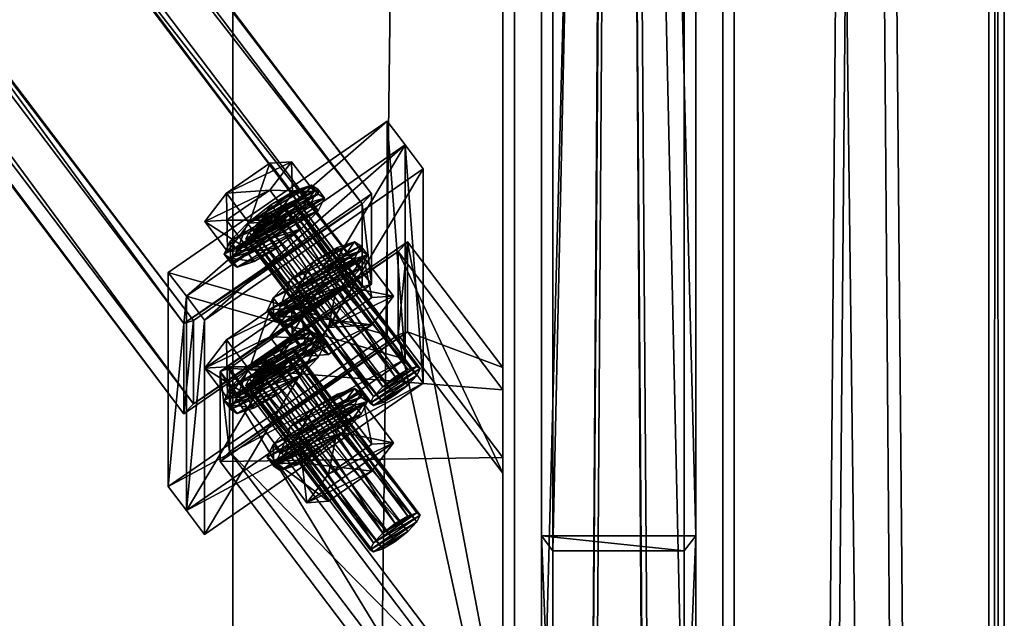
# Model space of a CAD drawing. Header units: millimetres. Extents: x 60485 to 71303, y 100 to 16900.
# Tile 366 of 656: x 70745 to 71000, y 3483 to 3638. Entities that reach past the tile are written whole.
import ezdxf

# ---------------------------------------------------------------- set-up
doc = ezdxf.new("R2010")
doc.units = ezdxf.units.MM
for name, color, linetype in [('1', 7, 'Continuous'), ('13', 7, 'Continuous'), ('3', 7, 'Continuous'), ('4', 7, 'Continuous'), ('6', 7, 'Continuous'), ('95', 7, 'Continuous'), ('99', 7, 'Continuous')]:
    doc.layers.add(name, color=color, linetype=linetype)

msp = doc.modelspace()

# ---------------------------------------------------------------- meshes
at = {"layer": '1', "color": 7}
mesh = msp.add_polyface(dxfattribs=at)
corners = [(70799.99, 16700, 0), (70799.99, 16700, 2950), (70799.99, 300, 2950), (70799.99, 300, 0), (70999.99, 16700, 2950), (70999.99, 300, 2950), (70999.99, 16700, 0), (70999.99, 300, 0)]
mesh.append_faces([[corners[k] for k in face] for face in [(0, 2, 3, 3), (1, 5, 2, 2), (4, 7, 5, 5), (6, 3, 7, 7), (1, 6, 4, 4), (3, 5, 7, 7)]], dxfattribs={"vtx0": -1, "color": 7})
mesh.append_faces([[corners[k] for k in face] for face in [(0, 1, 2, 2), (1, 4, 5, 5), (4, 6, 7, 7), (6, 0, 3, 3), (1, 0, 6, 6), (3, 2, 5, 5)]], dxfattribs={"vtx2": -1, "vtx3": -1, "color": 7})
at = {"layer": '13', "color": 7}
mesh = msp.add_polyface(dxfattribs=at)
corners = [(70804.27, 3580.88, 3959.74), (70809.88, 3583.6, 3964.76), (70806.64, 3581.67, 3963.05), (70813.12, 3586.15, 3964.42), (70803.4, 3581.45, 3955.74), (70815.49, 3588.65, 3962.12), (70804.27, 3583.22, 3952.09), (70816.36, 3590.42, 3958.48), (70806.64, 3585.72, 3949.8), (70815.49, 3590.99, 3954.47), (70809.88, 3588.28, 3949.46), (70798.66, 3578.17, 3954.73), (70804.27, 3585.56, 3944.44), (70798.41, 3593.31, 3946.81), (70792.79, 3585.92, 3957.1), (70815.49, 3593.33, 3946.82), (70809.63, 3601.08, 3949.19), (70815.49, 3586.31, 3969.77), (70804.27, 3578.55, 3967.4), (70798.41, 3586.29, 3969.76), (70809.63, 3594.06, 3972.14), (70815.25, 3601.45, 3961.85), (70799.49, 3575.2, 3953.83), (70801.12, 3578.52, 3947), (70799.36, 3580.85, 3947.71), (70797.73, 3577.53, 3954.54), (70805.56, 3583.21, 3942.69), (70803.81, 3585.53, 3943.4), (70811.64, 3588, 3942.05), (70809.88, 3590.32, 3942.76), (70815.96, 3593.94, 3945.97), (70811.64, 3579.23, 3970.74), (70805.56, 3575.61, 3967.53), (70803.81, 3577.94, 3968.24), (70809.88, 3581.55, 3971.45), (70799.36, 3576.46, 3962.05), (70801.12, 3574.14, 3961.34), (70822.16, 3593.09, 3951.45), (70823.79, 3592.02, 3958.97), (70822.16, 3588.7, 3965.79), (70817.72, 3584.02, 3970.1), (70815.96, 3586.34, 3970.82), (70820.41, 3591.03, 3966.51), (70822.03, 3594.35, 3959.68), (70820.41, 3595.41, 3952.16)]
mesh.append_faces([[corners[k] for k in face] for face in [(0, 1, 2, 2), (11, 13, 14, 14), (12, 16, 13, 13), (17, 19, 20, 20), (18, 14, 19, 19), (17, 11, 18, 18), (14, 20, 19, 19), (21, 13, 16, 16), (22, 24, 25, 25), (23, 27, 24, 24), (26, 29, 27, 27), (28, 30, 29, 29), (31, 33, 34, 34), (32, 35, 33, 33), (36, 25, 35, 35), (31, 36, 32, 32), (35, 34, 33, 33)]], dxfattribs={"vtx0": -1, "color": 7})
mesh.append_faces([[corners[k] for k in face] for face in [(1, 0, 3, 3), (20, 13, 21, 21), (40, 36, 31, 31), (34, 35, 41, 41)]], dxfattribs={"vtx0": -1, "vtx1": -1, "color": 7})
mesh.append_faces([[corners[k] for k in face] for face in [(3, 0, 4, 4), (5, 4, 6, 6), (7, 6, 8, 8), (9, 8, 10, 10), (17, 12, 11, 11), (20, 14, 13, 13), (37, 28, 26, 26), (38, 26, 23, 23), (39, 23, 22, 22), (40, 22, 36, 36), (41, 35, 25, 25), (42, 25, 24, 24), (43, 24, 27, 27), (44, 27, 29, 29)]], dxfattribs={"vtx0": -1, "vtx2": -1, "vtx3": -1, "color": 7})
mesh.append_faces([[corners[k] for k in face] for face in [(11, 12, 13, 13), (12, 15, 16, 16), (17, 18, 19, 19), (18, 11, 14, 14), (22, 23, 24, 24), (23, 26, 27, 27), (26, 28, 29, 29), (31, 32, 33, 33)]], dxfattribs={"vtx2": -1, "vtx3": -1, "color": 7})
mesh = msp.add_polyface(dxfattribs=at)
corners = [(70842.12, 3545.66, 3936.43), (70813.12, 3590.21, 3951.17), (70809.88, 3588.28, 3949.46), (70845.36, 3547.59, 3938.14), (70815.49, 3590.99, 3954.47), (70847.73, 3548.38, 3941.44), (70816.36, 3590.42, 3958.48), (70848.6, 3547.81, 3945.45), (70815.49, 3588.65, 3962.12), (70847.73, 3546.04, 3949.09), (70813.12, 3586.15, 3964.42), (70803.4, 3581.45, 3955.74), (70804.27, 3583.22, 3952.09), (70806.64, 3585.72, 3949.8), (70815.49, 3593.33, 3946.82), (70821.11, 3593.71, 3959.48), (70815.25, 3601.45, 3961.85), (70809.63, 3601.08, 3949.19), (70815.49, 3586.31, 3969.77), (70809.63, 3594.06, 3972.14), (70804.27, 3585.56, 3944.44), (70811.64, 3588, 3942.05), (70817.72, 3591.62, 3945.26), (70815.96, 3593.94, 3945.97), (70822.16, 3593.09, 3951.45), (70820.41, 3595.41, 3952.16), (70823.79, 3592.02, 3958.97), (70822.03, 3594.35, 3959.68), (70822.16, 3588.7, 3965.79), (70820.41, 3591.03, 3966.51), (70817.72, 3584.02, 3970.1), (70815.96, 3586.34, 3970.82), (70811.64, 3579.23, 3970.74), (70809.88, 3581.55, 3971.45), (70805.56, 3583.21, 3942.69), (70801.12, 3578.52, 3947), (70799.49, 3575.2, 3953.83), (70797.73, 3577.53, 3954.54), (70799.36, 3580.85, 3947.71), (70803.81, 3585.53, 3943.4), (70809.88, 3590.32, 3942.76), (70822.78, 3573.28, 3937.55), (70828.85, 3576.89, 3940.76), (70827.1, 3579.22, 3941.47), (70833.3, 3578.37, 3946.95), (70831.54, 3580.69, 3947.66), (70834.93, 3577.3, 3954.47), (70833.17, 3579.63, 3955.18), (70831.54, 3576.31, 3962), (70814.94, 3570.81, 3938.9), (70821.02, 3575.6, 3938.26)]
mesh.append_faces([[corners[k] for k in face] for face in [(0, 1, 2, 2), (3, 4, 1, 1), (5, 6, 4, 4), (7, 8, 6, 6), (9, 10, 8, 8), (4, 2, 1, 1), (14, 16, 17, 17), (15, 19, 16, 16), (20, 15, 14, 14), (22, 25, 23, 23), (24, 27, 25, 25), (26, 29, 27, 27), (28, 31, 29, 29), (30, 33, 31, 31), (21, 24, 22, 22), (25, 40, 23, 23), (42, 45, 43, 43), (44, 47, 45, 45), (46, 48, 47, 47), (41, 44, 42, 42), (45, 50, 43, 43)]], dxfattribs={"vtx0": -1, "color": 7})
mesh.append_faces([[corners[k] for k in face] for face in [(10, 11, 8, 8), (8, 12, 6, 6), (6, 13, 4, 4), (15, 20, 18, 18), (24, 34, 26, 26), (26, 35, 28, 28), (28, 36, 30, 30), (31, 37, 29, 29), (29, 38, 27, 27), (27, 39, 25, 25), (47, 49, 45, 45)]], dxfattribs={"vtx0": -1, "vtx1": -1, "color": 7})
mesh.append_faces([[corners[k] for k in face] for face in [(14, 15, 16, 16), (15, 18, 19, 19), (21, 22, 23, 23), (22, 24, 25, 25), (24, 26, 27, 27), (26, 28, 29, 29), (28, 30, 31, 31), (30, 32, 33, 33), (41, 42, 43, 43), (42, 44, 45, 45), (44, 46, 47, 47)]], dxfattribs={"vtx2": -1, "vtx3": -1, "color": 7})
mesh = msp.add_polyface(dxfattribs=at)
corners = [(70817.72, 3553.61, 4069.58), (70822.16, 3555.08, 4075.77), (70820.41, 3557.4, 4076.48), (70823.79, 3554.01, 4083.29), (70822.03, 3556.34, 4084), (70835.64, 3538.84, 3942.71), (70836.51, 3540.61, 3939.07), (70804.27, 3583.22, 3952.09), (70838.88, 3543.11, 3936.77), (70806.64, 3585.72, 3949.8), (70842.12, 3545.66, 3936.43), (70809.88, 3588.28, 3949.46), (70845.36, 3547.59, 3938.14), (70813.12, 3590.21, 3951.17), (70847.73, 3548.38, 3941.44), (70815.49, 3590.99, 3954.47), (70848.6, 3547.81, 3945.45), (70816.36, 3590.42, 3958.48), (70847.73, 3546.04, 3949.09), (70815.49, 3588.65, 3962.12), (70845.36, 3543.54, 3951.39), (70813.12, 3586.15, 3964.42), (70842.12, 3540.99, 3951.73), (70809.88, 3583.6, 3964.76), (70838.88, 3539.06, 3950.02), (70806.64, 3581.67, 3963.05), (70836.51, 3538.27, 3946.72), (70804.27, 3580.88, 3959.74), (70824.78, 3558.45, 3936.15), (70836.01, 3566.21, 3938.53), (70828.39, 3576.28, 3941.61), (70817.16, 3568.52, 3939.23), (70841.62, 3566.59, 3951.19), (70834, 3576.66, 3954.27), (70836.01, 3559.2, 3961.48), (70828.39, 3569.27, 3964.56), (70824.78, 3551.43, 3959.1), (70817.16, 3561.5, 3962.18), (70811.55, 3561.13, 3949.52), (70816.7, 3568.49, 3938.19), (70822.78, 3573.28, 3937.55), (70821.02, 3575.6, 3938.26), (70827.1, 3579.22, 3941.47), (70834.93, 3577.3, 3954.47), (70833.3, 3573.98, 3961.29), (70831.54, 3576.31, 3962), (70828.85, 3569.3, 3965.6), (70827.1, 3571.62, 3966.31), (70822.78, 3564.51, 3966.24), (70821.02, 3566.83, 3966.95), (70833.3, 3578.37, 3946.95), (70812.25, 3563.8, 3942.5), (70810.62, 3560.48, 3949.32), (70812.25, 3559.42, 3956.84), (70810.49, 3561.74, 3957.55), (70808.87, 3562.81, 3950.04), (70810.49, 3566.13, 3943.21), (70833.17, 3579.63, 3955.18), (70831.54, 3580.69, 3947.66), (70814.94, 3570.81, 3938.9)]
mesh.append_faces([[corners[k] for k in face] for face in [(1, 4, 2, 2), (20, 23, 21, 21), (28, 30, 31, 31), (29, 33, 30, 30), (32, 35, 33, 33), (34, 37, 35, 35), (28, 32, 29, 29), (33, 31, 30, 30), (40, 42, 41, 41), (44, 47, 45, 45), (46, 49, 47, 47)]], dxfattribs={"vtx0": -1, "color": 7})
mesh.append_faces([[corners[k] for k in face] for face in [(32, 28, 34, 34), (35, 38, 33, 33), (50, 39, 43, 43), (43, 51, 44, 44), (44, 52, 46, 46), (46, 53, 48, 48), (49, 54, 47, 47), (47, 55, 45, 45), (45, 56, 57, 57)]], dxfattribs={"vtx0": -1, "vtx1": -1, "color": 7})
mesh.append_faces([[corners[k] for k in face] for face in [(50, 40, 39, 39), (58, 59, 41, 41)]], dxfattribs={"vtx0": -1, "vtx2": -1, "vtx3": -1, "color": 7})
mesh.append_faces([[corners[k] for k in face] for face in [(0, 1, 2, 2), (1, 3, 4, 4), (5, 6, 7, 7), (6, 8, 9, 9), (8, 10, 11, 11), (10, 12, 13, 13), (12, 14, 15, 15), (14, 16, 17, 17), (16, 18, 19, 19), (18, 20, 21, 21), (20, 22, 23, 23), (22, 24, 25, 25), (24, 26, 27, 27), (28, 29, 30, 30), (29, 32, 33, 33), (32, 34, 35, 35), (34, 36, 37, 37), (39, 40, 41, 41), (43, 44, 45, 45), (44, 46, 47, 47), (46, 48, 49, 49)]], dxfattribs={"vtx2": -1, "vtx3": -1, "color": 7})
mesh = msp.add_polyface(dxfattribs=at)
corners = [(70804.27, 3547.55, 4068.76), (70815.49, 3555.32, 4071.14), (70809.63, 3563.07, 4073.51), (70821.11, 3555.7, 4083.8), (70815.25, 3563.44, 4086.17), (70809.63, 3556.05, 4096.46), (70792.79, 3547.91, 4081.42), (70798.41, 3555.3, 4071.13), (70817.72, 3553.61, 4069.58), (70820.41, 3557.4, 4076.48), (70815.96, 3555.93, 4070.29), (70809.88, 3552.31, 4067.08), (70835.64, 3538.84, 3942.71), (70804.27, 3583.22, 3952.09), (70803.4, 3581.45, 3955.74), (70836.51, 3540.61, 3939.07), (70806.64, 3585.72, 3949.8), (70838.88, 3543.11, 3936.77), (70809.88, 3588.28, 3949.46), (70842.12, 3540.99, 3951.73), (70806.64, 3581.67, 3963.05), (70809.88, 3583.6, 3964.76), (70838.88, 3539.06, 3950.02), (70804.27, 3580.88, 3959.74), (70836.51, 3538.27, 3946.72), (70819.17, 3551.05, 3946.44), (70824.78, 3558.45, 3936.15), (70817.16, 3568.52, 3939.23), (70811.55, 3561.13, 3949.52), (70824.78, 3551.43, 3959.1), (70817.16, 3561.5, 3962.18), (70828.39, 3569.27, 3964.56), (70834, 3576.66, 3954.27), (70805.56, 3575.61, 3967.53), (70801.12, 3574.14, 3961.34), (70799.36, 3576.46, 3962.05), (70799.49, 3575.2, 3953.83), (70797.73, 3577.53, 3954.54), (70810.62, 3560.48, 3949.32), (70812.25, 3563.8, 3942.5), (70810.49, 3566.13, 3943.21), (70808.87, 3562.81, 3950.04), (70816.7, 3568.49, 3938.19), (70814.94, 3570.81, 3938.9), (70821.02, 3575.6, 3938.26), (70822.78, 3564.51, 3966.24), (70816.7, 3560.89, 3963.03), (70814.94, 3563.21, 3963.74), (70821.02, 3566.83, 3966.95), (70812.25, 3559.42, 3956.84), (70810.49, 3561.74, 3957.55), (70834.93, 3577.3, 3954.47), (70833.3, 3573.98, 3961.29), (70828.85, 3569.3, 3965.6), (70827.1, 3571.62, 3966.31), (70831.54, 3576.31, 3962), (70833.17, 3579.63, 3955.18)]
mesh.append_faces([[corners[k] for k in face] for face in [(1, 4, 2, 2), (3, 5, 4, 4), (4, 7, 2, 2), (8, 9, 10, 10), (9, 11, 10, 10), (12, 13, 14, 14), (15, 16, 13, 13), (17, 18, 16, 16), (19, 20, 21, 21), (22, 23, 20, 20), (24, 14, 23, 23), (25, 27, 28, 28), (29, 28, 30, 30), (28, 31, 30, 30), (38, 40, 41, 41), (39, 43, 40, 40), (42, 44, 43, 43), (45, 47, 48, 48), (46, 50, 47, 47), (49, 41, 50, 50), (45, 49, 46, 46), (50, 48, 47, 47)]], dxfattribs={"vtx0": -1, "color": 7})
mesh.append_faces([[corners[k] for k in face] for face in [(5, 6, 4, 4)]], dxfattribs={"vtx0": -1, "vtx1": -1, "color": 7})
mesh.append_faces([[corners[k] for k in face] for face in [(4, 6, 7, 7), (32, 28, 27, 27), (51, 42, 39, 39), (52, 39, 38, 38), (53, 38, 49, 49), (54, 50, 41, 41), (55, 41, 40, 40), (56, 40, 43, 43)]], dxfattribs={"vtx0": -1, "vtx2": -1, "vtx3": -1, "color": 7})
mesh.append_faces([[corners[k] for k in face] for face in [(0, 1, 2, 2), (1, 3, 4, 4), (24, 12, 14, 14), (25, 26, 27, 27), (29, 25, 28, 28), (33, 34, 35, 35), (34, 36, 37, 37), (38, 39, 40, 40), (39, 42, 43, 43), (45, 46, 47, 47), (46, 49, 50, 50), (49, 38, 41, 41)]], dxfattribs={"vtx2": -1, "vtx3": -1, "color": 7})
mesh = msp.add_polyface(dxfattribs=at)
corners = [(70804.27, 3542.88, 4084.06), (70809.88, 3545.59, 4089.08), (70806.64, 3543.66, 4087.37), (70813.12, 3548.15, 4088.74), (70803.4, 3543.44, 4080.06), (70815.49, 3550.64, 4086.44), (70804.27, 3545.22, 4076.41), (70816.36, 3552.41, 4082.8), (70806.64, 3547.71, 4074.12), (70815.49, 3552.98, 4078.79), (70809.88, 3550.27, 4073.78), (70813.12, 3552.2, 4075.49), (70798.66, 3540.16, 4079.05), (70804.27, 3547.55, 4068.76), (70798.41, 3555.3, 4071.13), (70792.79, 3547.91, 4081.42), (70809.63, 3563.07, 4073.51), (70815.49, 3548.3, 4094.09), (70804.27, 3540.54, 4091.71), (70798.41, 3548.28, 4094.08), (70809.63, 3556.05, 4096.46), (70799.49, 3537.2, 4078.15), (70801.12, 3540.52, 4071.32), (70799.36, 3542.84, 4072.03), (70797.73, 3539.52, 4078.86), (70805.56, 3545.2, 4067.01), (70803.81, 3547.52, 4067.72), (70811.64, 3549.99, 4066.37), (70809.88, 3552.31, 4067.08), (70815.96, 3555.93, 4070.29), (70817.72, 3546.01, 4094.42), (70811.64, 3541.22, 4095.06), (70809.88, 3543.54, 4095.77), (70805.56, 3537.6, 4091.85), (70803.81, 3539.93, 4092.56), (70799.36, 3538.45, 4086.37), (70801.12, 3536.13, 4085.66), (70822.16, 3555.08, 4075.77), (70823.79, 3554.01, 4083.29), (70822.16, 3550.69, 4090.11), (70815.96, 3548.34, 4095.13), (70820.41, 3553.02, 4090.83), (70822.03, 3556.34, 4084), (70820.41, 3557.4, 4076.48)]
mesh.append_faces([[corners[k] for k in face] for face in [(0, 1, 2, 2), (9, 10, 11, 11), (12, 14, 15, 15), (13, 16, 14, 14), (17, 19, 20, 20), (18, 15, 19, 19), (17, 12, 18, 18), (15, 20, 19, 19), (21, 23, 24, 24), (22, 26, 23, 23), (25, 28, 26, 26), (27, 29, 28, 28), (31, 34, 32, 32), (33, 35, 34, 34), (36, 24, 35, 35), (31, 36, 33, 33), (35, 32, 34, 34)]], dxfattribs={"vtx0": -1, "color": 7})
mesh.append_faces([[corners[k] for k in face] for face in [(1, 0, 3, 3), (3, 4, 5, 5), (5, 6, 7, 7), (30, 36, 31, 31), (32, 35, 40, 40)]], dxfattribs={"vtx0": -1, "vtx1": -1, "color": 7})
mesh.append_faces([[corners[k] for k in face] for face in [(3, 0, 4, 4), (5, 4, 6, 6), (7, 6, 8, 8), (9, 8, 10, 10), (17, 13, 12, 12), (37, 27, 25, 25), (38, 25, 22, 22), (39, 22, 21, 21), (30, 21, 36, 36), (40, 35, 24, 24), (41, 24, 23, 23), (42, 23, 26, 26), (43, 26, 28, 28)]], dxfattribs={"vtx0": -1, "vtx2": -1, "vtx3": -1, "color": 7})
mesh.append_faces([[corners[k] for k in face] for face in [(12, 13, 14, 14), (17, 18, 19, 19), (18, 12, 15, 15), (21, 22, 23, 23), (22, 25, 26, 26), (25, 27, 28, 28), (30, 31, 32, 32), (31, 33, 34, 34)]], dxfattribs={"vtx2": -1, "vtx3": -1, "color": 7})
mesh = msp.add_polyface(dxfattribs=at)
corners = [(70842.12, 3507.66, 4060.75), (70813.12, 3552.2, 4075.49), (70809.88, 3550.27, 4073.78), (70845.36, 3509.58, 4062.46), (70815.49, 3552.98, 4078.79), (70847.73, 3510.37, 4065.76), (70816.36, 3552.41, 4082.8), (70848.6, 3509.8, 4069.77), (70815.49, 3550.64, 4086.44), (70847.73, 3508.03, 4073.41), (70813.12, 3548.15, 4088.74), (70806.64, 3547.71, 4074.12), (70821.11, 3555.7, 4083.8), (70815.49, 3548.3, 4094.09), (70809.63, 3556.05, 4096.46), (70804.27, 3547.55, 4068.76), (70815.49, 3555.32, 4071.14), (70811.64, 3549.99, 4066.37), (70817.72, 3553.61, 4069.58), (70815.96, 3555.93, 4070.29), (70823.79, 3554.01, 4083.29), (70822.16, 3550.69, 4090.11), (70820.41, 3553.02, 4090.83), (70822.03, 3556.34, 4084), (70817.72, 3546.01, 4094.42), (70815.96, 3548.34, 4095.13), (70809.88, 3543.54, 4095.77), (70822.16, 3555.08, 4075.77), (70805.56, 3545.2, 4067.01), (70801.12, 3540.52, 4071.32), (70799.49, 3537.2, 4078.15), (70797.73, 3539.52, 4078.86), (70799.36, 3542.84, 4072.03), (70803.81, 3547.52, 4067.72), (70820.41, 3557.4, 4076.48), (70822.78, 3535.27, 4061.87), (70828.85, 3538.89, 4065.08), (70827.1, 3541.21, 4065.79), (70833.3, 3540.36, 4071.27), (70831.54, 3542.68, 4071.98), (70834.93, 3539.29, 4078.79), (70833.17, 3541.62, 4079.5), (70831.54, 3538.3, 4086.32), (70814.94, 3532.8, 4063.22), (70821.02, 3537.59, 4062.58), (70838.88, 3543.11, 3936.77), (70845.36, 3547.59, 3938.14), (70842.12, 3545.66, 3936.43), (70847.73, 3548.38, 3941.44), (70836.51, 3540.61, 3939.07), (70848.6, 3547.81, 3945.45), (70835.64, 3538.84, 3942.71), (70847.73, 3546.04, 3949.09), (70836.51, 3538.27, 3946.72), (70845.36, 3543.54, 3951.39), (70838.88, 3539.06, 3950.02), (70842.12, 3540.99, 3951.73), (70836.01, 3559.2, 3961.48), (70824.78, 3558.45, 3936.15), (70819.17, 3551.05, 3946.44), (70824.78, 3551.43, 3959.1)]
mesh.append_faces([[corners[k] for k in face] for face in [(0, 1, 2, 2), (3, 4, 1, 1), (5, 6, 4, 4), (7, 8, 6, 6), (9, 10, 8, 8), (15, 12, 16, 16), (20, 22, 23, 23), (21, 25, 22, 22), (24, 26, 25, 25), (17, 27, 18, 18), (36, 39, 37, 37), (38, 41, 39, 39), (40, 42, 41, 41), (35, 38, 36, 36), (39, 44, 37, 37), (45, 46, 47, 47), (54, 55, 56, 56), (57, 59, 60, 60)]], dxfattribs={"vtx0": -1, "color": 7})
mesh.append_faces([[corners[k] for k in face] for face in [(6, 11, 4, 4), (12, 15, 13, 13), (27, 28, 20, 20), (20, 29, 21, 21), (21, 30, 24, 24), (25, 31, 22, 22), (22, 32, 23, 23), (23, 33, 34, 34), (41, 43, 39, 39), (46, 45, 48, 48), (48, 49, 50, 50), (50, 51, 52, 52), (52, 53, 54, 54)]], dxfattribs={"vtx0": -1, "vtx1": -1, "color": 7})
mesh.append_faces([[corners[k] for k in face] for face in [(48, 45, 49, 49), (50, 49, 51, 51), (52, 51, 53, 53), (54, 53, 55, 55), (57, 58, 59, 59)]], dxfattribs={"vtx0": -1, "vtx2": -1, "vtx3": -1, "color": 7})
mesh.append_faces([[corners[k] for k in face] for face in [(12, 13, 14, 14), (17, 18, 19, 19), (20, 21, 22, 22), (21, 24, 25, 25), (35, 36, 37, 37), (36, 38, 39, 39), (38, 40, 41, 41)]], dxfattribs={"vtx2": -1, "vtx3": -1, "color": 7})
mesh = msp.add_polyface(dxfattribs=at)
corners = [(70838.88, 3505.1, 4061.09), (70842.12, 3507.66, 4060.75), (70809.88, 3550.27, 4073.78), (70845.36, 3509.58, 4062.46), (70813.12, 3552.2, 4075.49), (70847.73, 3510.37, 4065.76), (70815.49, 3552.98, 4078.79), (70848.6, 3509.8, 4069.77), (70816.36, 3552.41, 4082.8), (70847.73, 3508.03, 4073.41), (70815.49, 3550.64, 4086.44), (70845.36, 3505.53, 4075.71), (70813.12, 3548.15, 4088.74), (70842.12, 3502.98, 4076.05), (70809.88, 3545.59, 4089.08), (70838.88, 3501.05, 4074.34), (70806.64, 3543.66, 4087.37), (70836.51, 3502.6, 4063.39), (70835.64, 3500.83, 4067.03), (70836.51, 3500.26, 4071.04), (70824.78, 3520.44, 4060.47), (70836.01, 3528.2, 4062.85), (70828.39, 3538.28, 4065.93), (70841.62, 3528.58, 4075.51), (70834, 3538.65, 4078.59), (70836.01, 3521.19, 4085.8), (70828.39, 3531.26, 4088.88), (70824.78, 3513.42, 4083.42), (70817.16, 3523.49, 4086.5), (70819.17, 3513.04, 4070.76), (70811.55, 3523.12, 4073.84), (70817.16, 3530.51, 4063.55), (70822.78, 3535.27, 4061.87), (70827.1, 3541.21, 4065.79), (70821.02, 3537.59, 4062.58), (70834.93, 3539.29, 4078.79), (70833.3, 3535.97, 4085.61), (70831.54, 3538.3, 4086.32), (70828.85, 3531.29, 4089.92), (70827.1, 3533.61, 4090.63), (70822.78, 3526.5, 4090.56), (70821.02, 3528.82, 4091.27), (70833.3, 3540.36, 4071.27), (70816.7, 3530.48, 4062.51), (70812.25, 3525.79, 4066.82), (70810.62, 3522.48, 4073.64), (70808.87, 3524.8, 4074.36), (70810.49, 3528.12, 4067.53), (70833.17, 3541.62, 4079.5)]
mesh.append_faces([[corners[k] for k in face] for face in [(0, 3, 1, 1), (11, 15, 13, 13), (21, 24, 22, 22), (23, 26, 24, 24), (25, 28, 26, 26), (20, 23, 21, 21), (25, 29, 27, 27), (24, 31, 22, 22), (32, 33, 34, 34), (36, 39, 37, 37), (38, 41, 39, 39)]], dxfattribs={"vtx0": -1, "color": 7})
mesh.append_faces([[corners[k] for k in face] for face in [(3, 0, 5, 5), (5, 17, 7, 7), (7, 18, 9, 9), (9, 19, 11, 11), (23, 29, 25, 25), (26, 30, 24, 24), (42, 43, 35, 35), (35, 44, 36, 36), (36, 45, 38, 38), (39, 46, 37, 37), (37, 47, 48, 48)]], dxfattribs={"vtx0": -1, "vtx1": -1, "color": 7})
mesh.append_faces([[corners[k] for k in face] for face in [(5, 0, 17, 17), (7, 17, 18, 18), (9, 18, 19, 19), (11, 19, 15, 15), (23, 20, 29, 29), (42, 32, 43, 43)]], dxfattribs={"vtx0": -1, "vtx2": -1, "vtx3": -1, "color": 7})
mesh.append_faces([[corners[k] for k in face] for face in [(0, 1, 2, 2), (1, 3, 4, 4), (3, 5, 6, 6), (5, 7, 8, 8), (7, 9, 10, 10), (9, 11, 12, 12), (11, 13, 14, 14), (13, 15, 16, 16), (20, 21, 22, 22), (21, 23, 24, 24), (23, 25, 26, 26), (25, 27, 28, 28), (35, 36, 37, 37), (36, 38, 39, 39), (38, 40, 41, 41)]], dxfattribs={"vtx2": -1, "vtx3": -1, "color": 7})
mesh = msp.add_polyface(dxfattribs=at)
corners = [(70835.64, 3500.83, 4067.03), (70836.51, 3502.6, 4063.39), (70804.27, 3545.22, 4076.41), (70803.4, 3543.44, 4080.06), (70838.88, 3505.1, 4061.09), (70806.64, 3547.71, 4074.12), (70809.88, 3550.27, 4073.78), (70845.36, 3505.53, 4075.71), (70809.88, 3545.59, 4089.08), (70813.12, 3548.15, 4088.74), (70842.12, 3502.98, 4076.05), (70806.64, 3543.66, 4087.37), (70838.88, 3501.05, 4074.34), (70836.51, 3500.26, 4071.04), (70804.27, 3542.88, 4084.06), (70819.17, 3513.04, 4070.76), (70824.78, 3520.44, 4060.47), (70817.16, 3530.51, 4063.55), (70811.55, 3523.12, 4073.84), (70828.39, 3538.28, 4065.93), (70824.78, 3513.42, 4083.42), (70817.16, 3523.49, 4086.5), (70828.39, 3531.26, 4088.88), (70834, 3538.65, 4078.59), (70805.56, 3537.6, 4091.85), (70801.12, 3536.13, 4085.66), (70799.36, 3538.45, 4086.37), (70799.49, 3537.2, 4078.15), (70797.73, 3539.52, 4078.86), (70810.62, 3522.48, 4073.64), (70812.25, 3525.79, 4066.82), (70810.49, 3528.12, 4067.53), (70808.87, 3524.8, 4074.36), (70816.7, 3530.48, 4062.51), (70814.94, 3532.8, 4063.22), (70822.78, 3535.27, 4061.87), (70821.02, 3537.59, 4062.58), (70822.78, 3526.5, 4090.56), (70816.7, 3522.88, 4087.35), (70814.94, 3525.21, 4088.06), (70821.02, 3528.82, 4091.27), (70812.25, 3521.41, 4081.16), (70810.49, 3523.73, 4081.87), (70834.93, 3539.29, 4078.79), (70833.3, 3535.97, 4085.61), (70828.85, 3531.29, 4089.92), (70827.1, 3533.61, 4090.63), (70831.54, 3538.3, 4086.32), (70833.17, 3541.62, 4079.5), (70831.54, 3542.68, 4071.98)]
mesh.append_faces([[corners[k] for k in face] for face in [(0, 2, 3, 3), (1, 5, 2, 2), (4, 6, 5, 5), (7, 8, 9, 9), (10, 11, 8, 8), (12, 14, 11, 11), (13, 3, 14, 14), (15, 17, 18, 18), (16, 19, 17, 17), (20, 18, 21, 21), (18, 22, 21, 21), (29, 31, 32, 32), (30, 34, 31, 31), (33, 36, 34, 34), (37, 39, 40, 40), (38, 42, 39, 39), (41, 32, 42, 42), (37, 41, 38, 38), (42, 40, 39, 39)]], dxfattribs={"vtx0": -1, "color": 7})
mesh.append_faces([[corners[k] for k in face] for face in [(45, 41, 37, 37), (40, 42, 46, 46)]], dxfattribs={"vtx0": -1, "vtx1": -1, "color": 7})
mesh.append_faces([[corners[k] for k in face] for face in [(23, 18, 17, 17), (43, 33, 30, 30), (44, 30, 29, 29), (45, 29, 41, 41), (46, 42, 32, 32), (47, 32, 31, 31), (48, 31, 34, 34), (49, 34, 36, 36)]], dxfattribs={"vtx0": -1, "vtx2": -1, "vtx3": -1, "color": 7})
mesh.append_faces([[corners[k] for k in face] for face in [(0, 1, 2, 2), (1, 4, 5, 5), (12, 13, 14, 14), (13, 0, 3, 3), (15, 16, 17, 17), (20, 15, 18, 18), (24, 25, 26, 26), (25, 27, 28, 28), (29, 30, 31, 31), (30, 33, 34, 34), (33, 35, 36, 36), (37, 38, 39, 39), (38, 41, 42, 42), (41, 29, 32, 32)]], dxfattribs={"vtx2": -1, "vtx3": -1, "color": 7})
at = {"layer": '3', "color": 91}
mesh = msp.add_polyface(dxfattribs=at)
corners = [(70870, 8485, 5564.7), (70930, 8485, 5564.7), (70930, 145.04, 3014.92), (70870, 145.04, 3014.92), (70870, 271.84, 2970.03), (70930, 271.84, 2970.03), (70930, 8485, 5481.04), (70870, 8485, 5481.04), (70870, 145.04, 2970.03), (70927, 8485, 5484.18), (70873, 8485, 5484.18), (70873, 8485, 5561.56), (70927, 8485, 5561.56), (70873, 145.04, 3011.78), (70927, 145.04, 3011.78), (70873, 261.58, 2970.03), (70873, 145.04, 2970.03), (70927, 261.58, 2970.03), (70927, 145.04, 2970.03), (70930, 145.04, 2970.03)]
mesh.append_faces([[corners[k] for k in face] for face in [(0, 2, 3, 3), (4, 6, 7, 7), (4, 3, 8, 8), (0, 4, 7, 7), (12, 13, 14, 14), (15, 11, 10, 10), (13, 15, 16, 16), (17, 10, 9, 9), (17, 14, 18, 18), (12, 17, 9, 9), (8, 13, 16, 16), (18, 2, 19, 19), (5, 1, 6, 6), (2, 5, 19, 19), (5, 18, 19, 19), (15, 8, 16, 16)]], dxfattribs={"vtx0": -1, "color": 91})
mesh.append_faces([[corners[k] for k in face] for face in [(3, 4, 0, 0), (0, 11, 1, 1), (11, 7, 10, 10), (10, 7, 9, 9), (1, 12, 6, 6), (12, 1, 11, 11), (6, 9, 7, 7), (11, 15, 13, 13), (14, 17, 12, 12), (2, 14, 3, 3), (3, 13, 8, 8), (1, 5, 2, 2), (18, 5, 17, 17), (17, 5, 15, 15), (8, 15, 4, 4), (4, 15, 5, 5)]], dxfattribs={"vtx0": -1, "vtx1": -1, "color": 91})
mesh.append_faces([[corners[k] for k in face] for face in [(11, 0, 7, 7), (6, 12, 9, 9), (2, 18, 14, 14), (3, 14, 13, 13)]], dxfattribs={"vtx0": -1, "vtx2": -1, "vtx3": -1, "color": 91})
mesh.append_faces([[corners[k] for k in face] for face in [(0, 1, 2, 2), (4, 5, 6, 6), (12, 11, 13, 13), (17, 15, 10, 10)]], dxfattribs={"vtx2": -1, "vtx3": -1, "color": 91})
mesh = msp.add_polyface(dxfattribs=at)
corners = [(68466.43, 6631.15, 4917.4), (68510.18, 6661.42, 4926.66), (70833.52, 3590.56, 3987.8), (70789.77, 3560.29, 3978.55), (68510.18, 6639.78, 4997.42), (70833.52, 3568.93, 4058.57), (68466.43, 6609.51, 4988.17), (70789.77, 3538.66, 4049.31), (68464, 6630.34, 4914.02), (68464, 6606.95, 4990.52), (70787.33, 3536.1, 4051.67), (70787.33, 3559.49, 3975.16), (68512.61, 6640.59, 5000.81), (70835.95, 3569.73, 4061.95), (68512.61, 6663.98, 4924.3), (70835.95, 3593.12, 3985.45)]
mesh.append_faces([[corners[k] for k in face] for face in [(0, 2, 3, 3), (1, 5, 2, 2), (4, 7, 5, 5), (6, 3, 7, 7), (8, 10, 11, 11), (9, 13, 10, 10), (12, 15, 13, 13), (14, 11, 15, 15)]], dxfattribs={"vtx0": -1, "color": 91})
mesh.append_faces([[corners[k] for k in face] for face in [(9, 6, 12, 12), (6, 8, 0, 0), (0, 8, 1, 1), (12, 4, 14, 14), (4, 12, 6, 6), (14, 1, 8, 8), (3, 10, 7, 7), (15, 2, 13, 13)]], dxfattribs={"vtx0": -1, "vtx1": -1, "color": 91})
mesh.append_faces([[corners[k] for k in face] for face in [(6, 9, 8, 8), (14, 4, 1, 1), (11, 3, 2, 2), (3, 11, 10, 10), (7, 10, 13, 13), (2, 15, 11, 11), (13, 2, 5, 5), (13, 5, 7, 7)]], dxfattribs={"vtx0": -1, "vtx2": -1, "vtx3": -1, "color": 91})
mesh.append_faces([[corners[k] for k in face] for face in [(0, 1, 2, 2), (1, 4, 5, 5), (4, 6, 7, 7), (6, 0, 3, 3), (8, 9, 10, 10), (9, 12, 13, 13), (12, 14, 15, 15), (14, 8, 11, 11)]], dxfattribs={"vtx2": -1, "vtx3": -1, "color": 91})
mesh = msp.add_polyface(dxfattribs=at)
corners = [(70799.14, 3547.9, 3974.76), (70842.89, 3578.17, 3984.01), (70870, 3542.34, 3973.06), (70870, 3454.25, 3946.12), (70842.89, 3556.53, 4054.78), (70870, 3520.71, 4043.82), (70799.14, 3526.26, 4045.52), (70870, 3432.61, 4016.89), (70796.71, 3547.09, 3971.37), (70796.71, 3523.7, 4047.88), (70870, 3426.84, 4018.26), (70870, 3450.23, 3941.76), (70845.32, 3557.33, 4058.16), (70870, 3524.73, 4048.19), (70845.32, 3580.72, 3981.66), (70870, 3548.11, 3971.69)]
mesh.append_faces([[corners[k] for k in face] for face in [(0, 2, 3, 3), (1, 5, 2, 2), (4, 7, 5, 5), (6, 3, 7, 7), (8, 10, 11, 11), (9, 13, 10, 10), (12, 15, 13, 13), (14, 11, 15, 15)]], dxfattribs={"vtx0": -1, "color": 91})
mesh.append_faces([[corners[k] for k in face] for face in [(9, 6, 12, 12), (6, 8, 0, 0), (0, 8, 1, 1), (12, 4, 14, 14), (4, 12, 6, 6), (14, 1, 8, 8), (3, 10, 7, 7), (15, 2, 13, 13)]], dxfattribs={"vtx0": -1, "vtx1": -1, "color": 91})
mesh.append_faces([[corners[k] for k in face] for face in [(6, 9, 8, 8), (14, 4, 1, 1), (11, 3, 2, 2), (3, 11, 10, 10), (7, 10, 13, 13), (2, 15, 11, 11), (13, 2, 5, 5), (13, 5, 7, 7)]], dxfattribs={"vtx0": -1, "vtx2": -1, "vtx3": -1, "color": 91})
mesh.append_faces([[corners[k] for k in face] for face in [(0, 1, 2, 2), (1, 4, 5, 5), (4, 6, 7, 7), (6, 0, 3, 3), (8, 9, 10, 10), (9, 12, 13, 13), (12, 14, 15, 15), (14, 8, 11, 11)]], dxfattribs={"vtx2": -1, "vtx3": -1, "color": 91})
at = {"layer": '4', "color": 171}
mesh = msp.add_polyface(dxfattribs=at)
corners = [(70883, 4956.57, 3030.03), (70917, 4956.57, 3030.03), (70917, 3430.71, 3935.79), (70883, 3430.71, 3935.79), (70917, 5062.36, 3030.03), (70917, 3500.54, 3957.14), (70883, 5062.36, 3030.03), (70883, 3500.54, 3957.14), (70880, 4950.69, 3030.03), (70880, 5068.23, 3030.03), (70880, 3504.41, 3958.33), (70880, 3426.83, 3934.61), (70920, 5068.23, 3030.03), (70920, 3504.41, 3958.33), (70920, 4950.69, 3030.03), (70920, 3426.83, 3934.61)]
mesh.append_faces([[corners[k] for k in face] for face in [(0, 2, 3, 3), (1, 5, 2, 2), (4, 7, 5, 5), (6, 3, 7, 7), (8, 10, 11, 11), (9, 13, 10, 10), (12, 15, 13, 13), (14, 11, 15, 15)]], dxfattribs={"vtx0": -1, "color": 171})
mesh.append_faces([[corners[k] for k in face] for face in [(9, 6, 12, 12), (6, 8, 0, 0), (0, 8, 1, 1), (12, 4, 14, 14), (4, 12, 6, 6), (14, 1, 8, 8), (11, 3, 15, 15), (3, 10, 7, 7), (7, 10, 5, 5), (15, 2, 13, 13), (2, 15, 3, 3), (13, 5, 10, 10)]], dxfattribs={"vtx0": -1, "vtx1": -1, "color": 171})
mesh.append_faces([[corners[k] for k in face] for face in [(6, 9, 8, 8), (14, 4, 1, 1), (3, 11, 10, 10), (13, 2, 5, 5)]], dxfattribs={"vtx0": -1, "vtx2": -1, "vtx3": -1, "color": 171})
mesh.append_faces([[corners[k] for k in face] for face in [(0, 1, 2, 2), (1, 4, 5, 5), (4, 6, 7, 7), (6, 0, 3, 3), (8, 9, 10, 10), (9, 12, 13, 13), (12, 14, 15, 15), (14, 8, 11, 11)]], dxfattribs={"vtx2": -1, "vtx3": -1, "color": 171})
at = {"layer": '6', "color": 2}
mesh = msp.add_polyface(dxfattribs=at)
corners = [(70873, 8445, 2973.03), (70927, 8445, 2973.03), (70927, 281.65, 2973.03), (70873, 281.65, 2973.03), (70927, 8445, 3027.03), (70927, 458.28, 3027.03), (70873, 8445, 3027.03), (70873, 458.28, 3027.03), (70870, 8445, 2970.03), (70870, 8445, 3030.03), (70870, 468.09, 3030.03), (70870, 271.84, 2970.03), (70930, 8445, 3030.03), (70930, 468.09, 3030.03), (70930, 8445, 2970.03), (70930, 271.84, 2970.03)]
mesh.append_faces([[corners[k] for k in face] for face in [(0, 2, 3, 3), (1, 5, 2, 2), (4, 7, 5, 5), (6, 3, 7, 7), (8, 10, 11, 11), (9, 13, 10, 10), (12, 15, 13, 13), (14, 11, 15, 15)]], dxfattribs={"vtx0": -1, "color": 2})
mesh.append_faces([[corners[k] for k in face] for face in [(9, 6, 12, 12), (6, 8, 0, 0), (0, 8, 1, 1), (12, 4, 14, 14), (4, 12, 6, 6), (14, 1, 8, 8), (11, 3, 15, 15), (3, 10, 7, 7), (7, 10, 5, 5), (15, 2, 13, 13), (2, 15, 3, 3), (13, 5, 10, 10)]], dxfattribs={"vtx0": -1, "vtx1": -1, "color": 2})
mesh.append_faces([[corners[k] for k in face] for face in [(6, 9, 8, 8), (14, 4, 1, 1), (3, 11, 10, 10), (13, 2, 5, 5)]], dxfattribs={"vtx0": -1, "vtx2": -1, "vtx3": -1, "color": 2})
mesh.append_faces([[corners[k] for k in face] for face in [(0, 1, 2, 2), (1, 4, 5, 5), (4, 6, 7, 7), (6, 0, 3, 3), (8, 9, 10, 10), (9, 12, 13, 13), (12, 14, 15, 15), (14, 8, 11, 11)]], dxfattribs={"vtx2": -1, "vtx3": -1, "color": 2})
at = {"layer": '95', "color": 133}
mesh = msp.add_polyface(dxfattribs=at)
corners = [(71000, 477.41, 3116.53), (70930, 477.41, 3116.53), (70930, 8426.61, 5546.85), (71000, 8426.61, 5546.85), (70930, 478.58, 3112.71), (70930, 8427.78, 5543.02), (70996, 478.58, 3112.71), (70996, 8427.78, 5543.02), (70996, 497.88, 3049.59), (70996, 8447.08, 5479.91), (71000, 497.88, 3049.59), (71000, 8447.08, 5479.91)]
mesh.append_faces([[corners[k] for k in face] for face in [(0, 2, 3, 3), (1, 5, 2, 2), (4, 7, 5, 5), (6, 9, 7, 7), (8, 11, 9, 9), (10, 3, 11, 11), (0, 4, 1, 1), (8, 0, 10, 10), (7, 2, 5, 5)]], dxfattribs={"vtx0": -1, "color": 133})
mesh.append_faces([[corners[k] for k in face] for face in [(4, 0, 6, 6), (6, 0, 8, 8), (3, 7, 11, 11)]], dxfattribs={"vtx0": -1, "vtx1": -1, "color": 133})
mesh.append_faces([[corners[k] for k in face] for face in [(7, 3, 2, 2)]], dxfattribs={"vtx0": -1, "vtx2": -1, "vtx3": -1, "color": 133})
mesh.append_faces([[corners[k] for k in face] for face in [(9, 11, 7, 7)]], dxfattribs={"vtx1": -1, "color": 133})
mesh.append_faces([[corners[k] for k in face] for face in [(0, 1, 2, 2), (1, 4, 5, 5), (4, 6, 7, 7), (6, 8, 9, 9), (8, 10, 11, 11), (10, 0, 3, 3)]], dxfattribs={"vtx2": -1, "vtx3": -1, "color": 133})
mesh = msp.add_polyface(dxfattribs=at)
corners = [(71000, 8444.7, 2970.03), (70930, 8444.7, 2970.03), (70930, 300, 2970.03), (71000, 300, 2970.03), (70930, 8444.7, 2974.03), (70930, 300, 2974.03), (70996, 8444.7, 2974.03), (70996, 300, 2974.03), (70996, 8444.7, 3040.03), (70996, 300, 3040.03), (71000, 8444.7, 3040.03), (71000, 300, 3040.03)]
mesh.append_faces([[corners[k] for k in face] for face in [(0, 2, 3, 3), (1, 5, 2, 2), (4, 7, 5, 5), (6, 9, 7, 7), (8, 11, 9, 9), (10, 3, 11, 11), (0, 4, 1, 1), (8, 0, 10, 10), (7, 2, 5, 5)]], dxfattribs={"vtx0": -1, "color": 133})
mesh.append_faces([[corners[k] for k in face] for face in [(4, 0, 6, 6), (6, 0, 8, 8), (3, 7, 11, 11)]], dxfattribs={"vtx0": -1, "vtx1": -1, "color": 133})
mesh.append_faces([[corners[k] for k in face] for face in [(7, 3, 2, 2)]], dxfattribs={"vtx0": -1, "vtx2": -1, "vtx3": -1, "color": 133})
mesh.append_faces([[corners[k] for k in face] for face in [(9, 11, 7, 7)]], dxfattribs={"vtx1": -1, "color": 133})
mesh.append_faces([[corners[k] for k in face] for face in [(0, 1, 2, 2), (1, 4, 5, 5), (4, 6, 7, 7), (6, 8, 9, 9), (8, 10, 11, 11), (10, 0, 3, 3)]], dxfattribs={"vtx2": -1, "vtx3": -1, "color": 133})
at = {"layer": '99', "color": 7}
mesh = msp.add_polyface(dxfattribs=at)
corners = [(70787.97, 3511.02, 4101.51), (70844.69, 3550.26, 4113.51), (70844.69, 3605.81, 3931.81), (70787.97, 3566.57, 3919.81), (70840, 3556.45, 4115.4), (70840, 3612, 3933.71), (70783.28, 3517.21, 4103.41), (70783.28, 3572.76, 3921.71)]
mesh.append_faces([[corners[k] for k in face] for face in [(0, 2, 3, 3), (1, 5, 2, 2), (4, 7, 5, 5), (6, 3, 7, 7), (1, 6, 4, 4), (3, 5, 7, 7)]], dxfattribs={"vtx0": -1, "color": 7})
mesh.append_faces([[corners[k] for k in face] for face in [(0, 1, 2, 2), (1, 4, 5, 5), (4, 6, 7, 7), (6, 0, 3, 3), (1, 0, 6, 6), (3, 2, 5, 5)]], dxfattribs={"vtx2": -1, "vtx3": -1, "color": 7})
mesh = msp.add_polyface(dxfattribs=at)
corners = [(70792.66, 3504.82, 4099.62), (70849.38, 3544.06, 4111.61), (70849.38, 3599.61, 3929.92), (70792.66, 3560.37, 3917.92), (70844.69, 3550.26, 4113.51), (70844.69, 3605.81, 3931.81), (70787.97, 3511.02, 4101.51), (70787.97, 3566.57, 3919.81)]
mesh.append_faces([[corners[k] for k in face] for face in [(0, 2, 3, 3), (1, 5, 2, 2), (4, 7, 5, 5), (6, 3, 7, 7), (1, 6, 4, 4), (3, 5, 7, 7)]], dxfattribs={"vtx0": -1, "color": 7})
mesh.append_faces([[corners[k] for k in face] for face in [(0, 1, 2, 2), (1, 4, 5, 5), (4, 6, 7, 7), (6, 0, 3, 3), (1, 0, 6, 6), (3, 2, 5, 5)]], dxfattribs={"vtx2": -1, "vtx3": -1, "color": 7})

doc.saveas('drawing.dxf')
